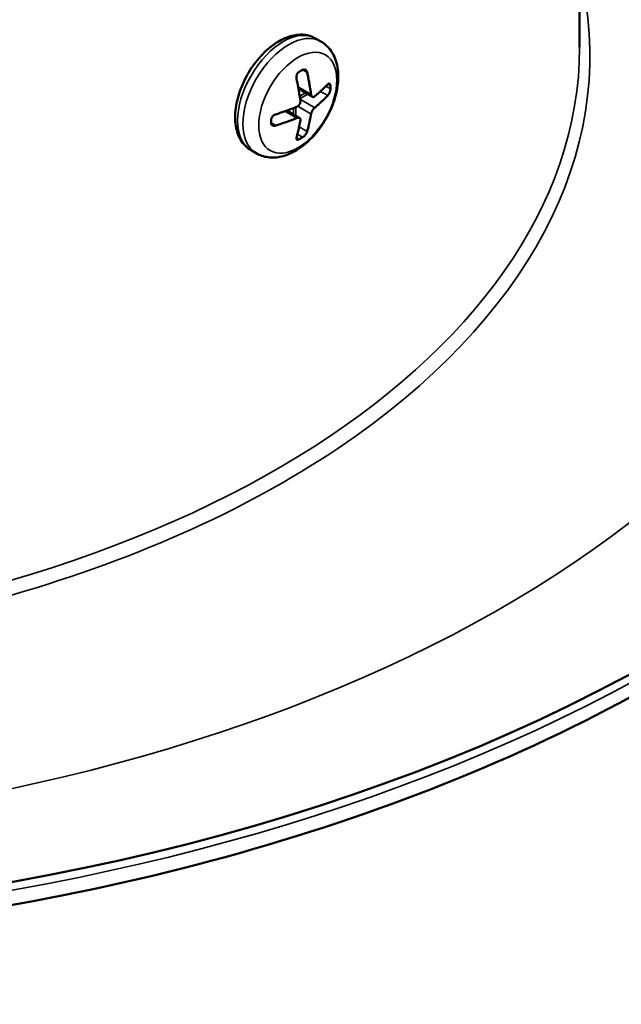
# Model space of a CAD drawing. Header units: millimetres. Extents: x 38 to 2514, y 38 to 1622.
# Tile 271 of 310: x 1715 to 1750, y 1137 to 1195. Entities that reach past the tile are written whole.
import ezdxf

# ---------------------------------------------------------------- set-up
doc = ezdxf.new("R2010")
doc.units = ezdxf.units.MM
doc.header["$LTSCALE"] = 7.692308
doc.layers.add('Visible (ISO)', color=7, linetype='Continuous', lineweight=50)
doc.layers.add('Visible Narrow (ISO)', color=7, linetype='Continuous', lineweight=35)

msp = doc.modelspace()

# ---------------------------------------------------------------- linework, layer by layer
at = {"layer": 'Visible (ISO)'}
for p, q in [((1747.8331, 1193.014), (1747.8331, 1230.083)), ((1732.488, 1193.5263), (1732.7967, 1193.3481)), ((1731.4956, 1190.5985), (1732.3071, 1190.13)), ((1730.8143, 1189.3332), (1731.5606, 1188.9023)), ((1728.738, 1187.0312), (1729.0467, 1186.8529))]:
    msp.add_line(p, q, dxfattribs=at)
for centre, major_axis, start_param, end_param in [((1687.8331, 1195.239), (-91.8592, 0), 5.595822, 10.1121413), ((1725.8775, 1194.9724), (-8.1478, 0), 2.3390111, 2.3733779), ((1727.5448, 1194.0425), (-4.109, 7.117), 3.9148221, 3.9391595), ((1724.0941, 1192.0502), (-4.109, 7.117), 3.9148221, 3.9391595), ((1725.8775, 1191.0533), (8.1478, 0), 5.4806037, 5.5149706)]:
    msp.add_ellipse(centre, major_axis=major_axis, ratio=0.5773503, start_param=start_param, end_param=end_param, dxfattribs=at)
for points, knots in [([(1773.1901, 1214.8401), (1776.914, 1209.5289), (1779.1787, 1203.8359), (1780.4772, 1192.3937), (1779.5639, 1186.658), (1774.7288, 1175.6387), (1770.7852, 1170.3606), (1760.2344, 1160.7461), (1753.5894, 1156.4232), (1738.2961, 1149.212), (1729.6457, 1146.3277), (1711.2303, 1142.289), (1701.4695, 1141.1338), (1681.819, 1140.6626), (1671.9327, 1141.3457), (1653.0228, 1144.4833), (1644.0027, 1146.9374), (1627.732, 1153.3819), (1620.4856, 1157.3722), (1608.5131, 1166.5075), (1603.7861, 1171.652), (1597.3995, 1182.5541), (1595.7133, 1188.3072), (1595.5556, 1199.7543), (1597.0347, 1205.4359), (1600.7142, 1212.1765), (1601.5504, 1213.5199), (1602.4761, 1214.8401)], [5.1131424, 5.1131424, 5.1131424, 5.1131424, 5.4323596, 5.4323596, 5.7459006, 5.7459006, 6.0625261, 6.0625261, 6.3837343, 6.3837343, 6.7055575, 6.7055575, 7.0270743, 7.0270743, 7.3484228, 7.3484228, 7.6698721, 7.6698721, 7.9916287, 7.9916287, 8.3132367, 8.3132367, 8.6314282, 8.6314282, 8.9446756, 8.9446756, 9.0240245, 9.0240245, 9.0240245, 9.0240245]), ([(1732.488, 1193.5263), (1732.2845, 1193.6439), (1732.055, 1193.7143), (1731.5614, 1193.762), (1731.2966, 1193.7313), (1730.7338, 1193.5699), (1730.436, 1193.4242), (1729.8502, 1193.0315), (1729.5632, 1192.7794), (1729.0378, 1192.2027), (1728.7992, 1191.8788), (1728.3905, 1191.1911), (1728.22, 1190.8277), (1727.9622, 1190.0916), (1727.8751, 1189.7189), (1727.7984, 1188.9943), (1727.8093, 1188.6424), (1727.9438, 1188.0034), (1728.0643, 1187.713), (1728.38, 1187.2925), (1728.5469, 1187.1415), (1728.738, 1187.0312)], [0.7853982, 0.7853982, 0.7853982, 0.7853982, 1.0424817, 1.0424817, 1.3242334, 1.3242334, 1.6511955, 1.6511955, 1.9940828, 1.9940828, 2.3342605, 2.3342605, 2.672393, 2.672393, 3.0121119, 3.0121119, 3.355014, 3.355014, 3.6855068, 3.6855068, 3.9269908, 3.9269908, 3.9269908, 3.9269908]), ([(1729.0467, 1186.8529), (1729.2556, 1186.7323), (1729.4888, 1186.656), (1729.9838, 1186.5904), (1730.2452, 1186.6091), (1730.8056, 1186.7373), (1731.1015, 1186.8654), (1731.6974, 1187.225), (1731.994, 1187.468), (1732.5375, 1188.0306), (1732.7841, 1188.3502), (1733.2063, 1189.0322), (1733.3826, 1189.3939), (1733.6512, 1190.1338), (1733.7432, 1190.5119), (1733.8253, 1191.259), (1733.8149, 1191.6285), (1733.666, 1192.3028), (1733.5355, 1192.6128), (1733.1868, 1193.0652), (1733.0047, 1193.228), (1732.7967, 1193.3481)], [3.9269908, 3.9269908, 3.9269908, 3.9269908, 4.1612757, 4.1612757, 4.4191552, 4.4191552, 4.7349697, 4.7349697, 5.0897945, 5.0897945, 5.4445337, 5.4445337, 5.7954908, 5.7954908, 6.1485768, 6.1485768, 6.5056233, 6.5056233, 6.8353116, 6.8353116, 7.0685835, 7.0685835, 7.0685835, 7.0685835]), ([(1731.539, 1191.5895), (1731.5271, 1191.5828), (1731.5156, 1191.575), (1731.5044, 1191.5661), (1731.502, 1191.5641), (1731.4997, 1191.5622), (1731.4973, 1191.5602), (1731.4841, 1191.5487), (1731.4715, 1191.5357), (1731.4597, 1191.5213), (1731.4513, 1191.511), (1731.4434, 1191.5), (1731.436, 1191.4884), (1731.433, 1191.4838), (1731.4302, 1191.4791), (1731.4274, 1191.4744), (1731.4177, 1191.4576), (1731.4091, 1191.4398), (1731.4018, 1191.4215), (1731.3948, 1191.404), (1731.389, 1191.386), (1731.3845, 1191.3678), (1731.3794, 1191.3475), (1731.3758, 1191.3269), (1731.3738, 1191.3063), (1731.3719, 1191.2867), (1731.3714, 1191.2672), (1731.3723, 1191.248), (1731.3732, 1191.2288), (1731.3756, 1191.2099), (1731.3794, 1191.1917)], [0, 0, 0, 0, 0.1029638, 0.1029638, 0.1029638, 0.125, 0.125, 0.125, 0.25, 0.25, 0.25, 0.3394231, 0.3394231, 0.3394231, 0.375, 0.375, 0.375, 0.5, 0.5, 0.5, 0.6184514, 0.6184514, 0.6184514, 0.75, 0.75, 0.75, 0.875, 0.875, 0.875, 1, 1, 1, 1]), ([(1731.3794, 1191.1917), (1731.4151, 1191.021), (1731.4486, 1190.8519), (1731.5244, 1190.445), (1731.5646, 1190.2097), (1731.6011, 1189.959), (1731.6041, 1189.938), (1731.607, 1189.9172)], [-5.52238549, -5.52238549, -5.52238549, -5.52238549, -5.46848592, -5.46848592, -5.39104367, -5.39104367, -5.38397138, -5.38397138, -5.38397138, -5.38397138]), ([(1732.0017, 1191.5509), (1731.9981, 1191.5681), (1731.9934, 1191.5844), (1731.9876, 1191.5998), (1731.9811, 1191.617), (1731.9732, 1191.633), (1731.9642, 1191.6474), (1731.9556, 1191.6609), (1731.946, 1191.6731), (1731.9355, 1191.6836), (1731.9257, 1191.6935), (1731.915, 1191.702), (1731.9037, 1191.7089), (1731.8909, 1191.7167), (1731.8773, 1191.7225), (1731.8631, 1191.7261), (1731.8532, 1191.7286), (1731.8431, 1191.7301), (1731.8328, 1191.7304), (1731.8291, 1191.7306), (1731.8254, 1191.7306), (1731.8217, 1191.7304), (1731.8077, 1191.7299), (1731.7934, 1191.7274), (1731.7792, 1191.7229), (1731.7674, 1191.7192), (1731.7557, 1191.7142), (1731.7441, 1191.7078), (1731.7417, 1191.7065), (1731.7393, 1191.7052), (1731.737, 1191.7038)], [0, 0, 0, 0, 0.1175637, 0.1175637, 0.1175637, 0.25, 0.25, 0.25, 0.375, 0.375, 0.375, 0.4921448, 0.4921448, 0.4921448, 0.625, 0.625, 0.625, 0.7171577, 0.7171577, 0.7171577, 0.75, 0.75, 0.75, 0.875, 0.875, 0.875, 0.9787011, 0.9787011, 0.9787011, 1, 1, 1, 1]), ([(1733.1975, 1190.8605), (1733.0953, 1190.7562), (1732.9908, 1190.6535), (1732.7444, 1190.4206), (1732.6017, 1190.2919), (1732.4493, 1190.1636), (1732.4443, 1190.1594), (1732.4393, 1190.1552)], [-5.52711536, -5.52711536, -5.52711536, -5.52711536, -5.46845655, -5.46845655, -5.39138355, -5.39138355, -5.38876668, -5.38876668, -5.38876668, -5.38876668]), ([(1733.3554, 1190.7694), (1733.3552, 1190.7826), (1733.3544, 1190.7951), (1733.3529, 1190.8067), (1733.3526, 1190.8096), (1733.3522, 1190.8124), (1733.3517, 1190.8151), (1733.3495, 1190.8291), (1733.3463, 1190.8417), (1733.3421, 1190.8527), (1733.3392, 1190.8604), (1733.3359, 1190.8674), (1733.3321, 1190.8735), (1733.3305, 1190.8762), (1733.3287, 1190.8787), (1733.3269, 1190.881), (1733.321, 1190.8887), (1733.3143, 1190.8947), (1733.3069, 1190.8988), (1733.3, 1190.9027), (1733.2924, 1190.9049), (1733.2844, 1190.9055), (1733.2755, 1190.9061), (1733.266, 1190.9047), (1733.2562, 1190.9013), (1733.2469, 1190.898), (1733.2372, 1190.893), (1733.2274, 1190.8862), (1733.2175, 1190.8793), (1733.2075, 1190.8707), (1733.1975, 1190.8605)], [0, 0, 0, 0, 0.1003273, 0.1003273, 0.1003273, 0.125, 0.125, 0.125, 0.25, 0.25, 0.25, 0.3369344, 0.3369344, 0.3369344, 0.375, 0.375, 0.375, 0.5, 0.5, 0.5, 0.6183795, 0.6183795, 0.6183795, 0.75, 0.75, 0.75, 0.875, 0.875, 0.875, 1, 1, 1, 1]), ([(1733.1975, 1190.2073), (1733.2069, 1190.217), (1733.2164, 1190.2279), (1733.2257, 1190.24), (1733.2361, 1190.2537), (1733.2464, 1190.2687), (1733.2563, 1190.285), (1733.2657, 1190.3003), (1733.2747, 1190.3167), (1733.2832, 1190.3338), (1733.2912, 1190.3498), (1733.2987, 1190.3666), (1733.3057, 1190.3837), (1733.3136, 1190.4031), (1733.3208, 1190.4231), (1733.327, 1190.4433), (1733.3313, 1190.4568), (1733.3351, 1190.4704), (1733.3384, 1190.484), (1733.3397, 1190.4893), (1733.341, 1190.4947), (1733.3422, 1190.5), (1733.3463, 1190.5188), (1733.3495, 1190.5371), (1733.3517, 1190.5549), (1733.3535, 1190.5693), (1733.3547, 1190.5833), (1733.3551, 1190.5967), (1733.3553, 1190.5998), (1733.3553, 1190.603), (1733.3554, 1190.6061)], [0, 0, 0, 0, 0.117512, 0.117512, 0.117512, 0.25, 0.25, 0.25, 0.375, 0.375, 0.375, 0.4920693, 0.4920693, 0.4920693, 0.625, 0.625, 0.625, 0.7143769, 0.7143769, 0.7143769, 0.75, 0.75, 0.75, 0.875, 0.875, 0.875, 0.9760991, 0.9760991, 0.9760991, 1, 1, 1, 1]), ([(1732.4393, 1190.1552), (1732.4312, 1190.1483), (1732.4229, 1190.1424), (1732.4064, 1190.1323), (1732.398, 1190.1282), (1732.3815, 1190.1219), (1732.3732, 1190.1198), (1732.3578, 1190.1177), (1732.3507, 1190.1176), (1732.3427, 1190.1183), (1732.3418, 1190.1184), (1732.3351, 1190.1192), (1732.3295, 1190.1205), (1732.322, 1190.123), (1732.3201, 1190.1238), (1732.311, 1190.1275), (1732.3042, 1190.1314), (1732.2915, 1190.1408), (1732.2855, 1190.1462), (1732.2746, 1190.1582), (1732.2695, 1190.1649), (1732.2604, 1190.1791), (1732.2562, 1190.1867), (1732.2487, 1190.2026), (1732.2454, 1190.211), (1732.2395, 1190.2284), (1732.2369, 1190.2375), (1732.2326, 1190.2564), (1732.2307, 1190.2663), (1732.2293, 1190.2764)], [0, 0, 0, 0, 0.0833333, 0.0833333, 0.1666667, 0.1666667, 0.25, 0.25, 0.3237811, 0.3237811, 0.3333333, 0.3333333, 0.3946266, 0.3946266, 0.4166667, 0.4166667, 0.5, 0.5, 0.5833333, 0.5833333, 0.6666667, 0.6666667, 0.75, 0.75, 0.8333333, 0.8333333, 0.9166667, 0.9166667, 1, 1, 1, 1]), ([(1731.607, 1189.9172), (1731.6085, 1189.9071), (1731.6094, 1189.8968), (1731.6097, 1189.8863), (1731.6101, 1189.8759), (1731.6099, 1189.8653), (1731.6092, 1189.8546), (1731.6085, 1189.8439), (1731.6073, 1189.833), (1731.6054, 1189.822), (1731.6036, 1189.811), (1731.6012, 1189.7999), (1731.5982, 1189.7885), (1731.5951, 1189.7772), (1731.5915, 1189.7658), (1731.5871, 1189.7542), (1731.5827, 1189.7426), (1731.5776, 1189.731), (1731.5717, 1189.7193), (1731.5658, 1189.7076), (1731.5591, 1189.6959), (1731.5516, 1189.6843), (1731.5456, 1189.6752), (1731.5391, 1189.6661), (1731.5321, 1189.6572), (1731.5303, 1189.6549), (1731.5284, 1189.6525), (1731.5265, 1189.6502), (1731.5188, 1189.641), (1731.5106, 1189.632), (1731.502, 1189.6235), (1731.5004, 1189.6219), (1731.4987, 1189.6203), (1731.497, 1189.6187), (1731.4866, 1189.6087), (1731.4756, 1189.5995), (1731.4642, 1189.5911), (1731.4528, 1189.5826), (1731.441, 1189.575), (1731.4291, 1189.5683), (1731.4171, 1189.5616), (1731.405, 1189.5558), (1731.3928, 1189.551)], [0, 0, 0, 0, 0.0833333, 0.0833333, 0.0833333, 0.1666667, 0.1666667, 0.1666667, 0.25, 0.25, 0.25, 0.3333333, 0.3333333, 0.3333333, 0.4166667, 0.4166667, 0.4166667, 0.5, 0.5, 0.5, 0.5833333, 0.5833333, 0.5833333, 0.6492039, 0.6492039, 0.6492039, 0.6666667, 0.6666667, 0.6666667, 0.7365173, 0.7365173, 0.7365173, 0.75, 0.75, 0.75, 0.8333333, 0.8333333, 0.8333333, 0.9166667, 0.9166667, 0.9166667, 1, 1, 1, 1]), ([(1732.2293, 1189.1333), (1732.2307, 1189.1417), (1732.2325, 1189.1505), (1732.2347, 1189.1595), (1732.2369, 1189.1684), (1732.2394, 1189.1777), (1732.2423, 1189.1871), (1732.2452, 1189.1966), (1732.2485, 1189.2063), (1732.2521, 1189.2162), (1732.2558, 1189.2261), (1732.2598, 1189.2363), (1732.2643, 1189.2469), (1732.2687, 1189.2574), (1732.2736, 1189.2682), (1732.2788, 1189.2792), (1732.2841, 1189.2903), (1732.2898, 1189.3016), (1732.296, 1189.3131), (1732.3021, 1189.3246), (1732.3087, 1189.3364), (1732.3158, 1189.3482), (1732.3214, 1189.3576), (1732.3273, 1189.3671), (1732.3333, 1189.3764), (1732.335, 1189.3789), (1732.3366, 1189.3814), (1732.3382, 1189.3839), (1732.3448, 1189.3938), (1732.3516, 1189.4035), (1732.3585, 1189.413), (1732.3599, 1189.4148), (1732.3612, 1189.4166), (1732.3626, 1189.4184), (1732.3709, 1189.4295), (1732.3794, 1189.4402), (1732.388, 1189.4503), (1732.3966, 1189.4603), (1732.4052, 1189.4698), (1732.4138, 1189.4784), (1732.4224, 1189.4871), (1732.4309, 1189.4949), (1732.4393, 1189.502)], [0, 0, 0, 0, 0.0833333, 0.0833333, 0.0833333, 0.1666667, 0.1666667, 0.1666667, 0.25, 0.25, 0.25, 0.3333333, 0.3333333, 0.3333333, 0.4166667, 0.4166667, 0.4166667, 0.5, 0.5, 0.5, 0.5833333, 0.5833333, 0.5833333, 0.6492039, 0.6492039, 0.6492039, 0.6666667, 0.6666667, 0.6666667, 0.7365173, 0.7365173, 0.7365173, 0.75, 0.75, 0.75, 0.8333333, 0.8333333, 0.8333333, 0.9166667, 0.9166667, 0.9166667, 1, 1, 1, 1]), ([(1730.1711, 1189.1132), (1730.1544, 1189.1078), (1730.1378, 1189.1009), (1730.1216, 1189.0928), (1730.1033, 1189.0837), (1730.0855, 1189.073), (1730.0685, 1189.0608), (1730.0524, 1189.0494), (1730.037, 1189.0367), (1730.0225, 1189.023), (1730.009, 1189.0102), (1729.9963, 1188.9964), (1729.9846, 1188.982), (1729.9714, 1188.9657), (1729.9594, 1188.9484), (1729.9491, 1188.9306), (1729.9422, 1188.9186), (1729.9359, 1188.9064), (1729.9305, 1188.8941), (1729.9284, 1188.8892), (1729.9263, 1188.8843), (1729.9244, 1188.8794), (1729.9178, 1188.8621), (1729.9128, 1188.8448), (1729.9094, 1188.8276), (1729.9068, 1188.8138), (1729.9052, 1188.8), (1729.9048, 1188.7866), (1729.9047, 1188.7834), (1729.9046, 1188.7803), (1729.9047, 1188.7771)], [0, 0, 0, 0, 0.117512, 0.117512, 0.117512, 0.25, 0.25, 0.25, 0.375, 0.375, 0.375, 0.4920693, 0.4920693, 0.4920693, 0.625, 0.625, 0.625, 0.7143769, 0.7143769, 0.7143769, 0.75, 0.75, 0.75, 0.875, 0.875, 0.875, 0.9760991, 0.9760991, 0.9760991, 1, 1, 1, 1]), ([(1730.1711, 1188.46), (1730.3518, 1188.519), (1730.5296, 1188.5794), (1730.9331, 1188.7216), (1731.156, 1188.804), (1731.3782, 1188.892), (1731.3855, 1188.8949), (1731.3928, 1188.8978)], [-5.52711536, -5.52711536, -5.52711536, -5.52711536, -5.46845655, -5.46845655, -5.39138355, -5.39138355, -5.38876668, -5.38876668, -5.38876668, -5.38876668]), ([(1731.3928, 1188.8978), (1731.4046, 1188.9025), (1731.4164, 1188.9064), (1731.4395, 1188.9127), (1731.4508, 1188.9151), (1731.4729, 1188.9181), (1731.4836, 1188.9189), (1731.503, 1188.9186), (1731.5118, 1188.9179), (1731.5212, 1188.9163), (1731.5222, 1188.9161), (1731.5301, 1188.9145), (1731.5366, 1188.9128), (1731.5448, 1188.9098), (1731.5469, 1188.909), (1731.5568, 1188.9048), (1731.5637, 1188.9008), (1731.5761, 1188.8917), (1731.5814, 1188.8866), (1731.5906, 1188.8755), (1731.5945, 1188.8696), (1731.6009, 1188.8569), (1731.6034, 1188.8503), (1731.6072, 1188.8365), (1731.6084, 1188.8294), (1731.6099, 1188.8145), (1731.6101, 1188.8068), (1731.6094, 1188.7908), (1731.6085, 1188.7826), (1731.607, 1188.7741)], [0, 0, 0, 0, 0.0833333, 0.0833333, 0.1666667, 0.1666667, 0.25, 0.25, 0.3237811, 0.3237811, 0.3333333, 0.3333333, 0.3946266, 0.3946266, 0.4166667, 0.4166667, 0.5, 0.5, 0.5833333, 0.5833333, 0.6666667, 0.6666667, 0.75, 0.75, 0.8333333, 0.8333333, 0.9166667, 0.9166667, 1, 1, 1, 1]), ([(1732.0017, 1188.1216), (1732.0374, 1188.2511), (1732.0708, 1188.3815), (1732.1467, 1188.7008), (1732.1868, 1188.8898), (1732.2234, 1189.0984), (1732.2264, 1189.1158), (1732.2293, 1189.1333)], [-5.52238549, -5.52238549, -5.52238549, -5.52238549, -5.46848592, -5.46848592, -5.39104367, -5.39104367, -5.38397138, -5.38397138, -5.38397138, -5.38397138]), ([(1729.9047, 1188.6138), (1729.9045, 1188.6008), (1729.9056, 1188.5882), (1729.9077, 1188.5761), (1729.9082, 1188.5732), (1729.9088, 1188.5703), (1729.9095, 1188.5674), (1729.9128, 1188.5528), (1729.9178, 1188.5392), (1729.9245, 1188.5267), (1729.9292, 1188.518), (1729.9346, 1188.5098), (1729.9408, 1188.5023), (1729.9435, 1188.499), (1729.9463, 1188.4959), (1729.9493, 1188.4928), (1729.959, 1188.4829), (1729.9702, 1188.4744), (1729.9825, 1188.4674), (1729.9942, 1188.4608), (1730.0069, 1188.4556), (1730.0205, 1188.4518), (1730.0356, 1188.4476), (1730.0518, 1188.4451), (1730.0687, 1188.4445), (1730.0847, 1188.4438), (1730.1015, 1188.4448), (1730.1186, 1188.4474), (1730.1358, 1188.45), (1730.1534, 1188.4542), (1730.1711, 1188.46)], [0, 0, 0, 0, 0.1003273, 0.1003273, 0.1003273, 0.125, 0.125, 0.125, 0.25, 0.25, 0.25, 0.3369344, 0.3369344, 0.3369344, 0.375, 0.375, 0.375, 0.5, 0.5, 0.5, 0.6183795, 0.6183795, 0.6183795, 0.75, 0.75, 0.75, 0.875, 0.875, 0.875, 1, 1, 1, 1]), ([(1731.3794, 1187.7624), (1731.3758, 1187.7494), (1731.3735, 1187.7371), (1731.3725, 1187.7257), (1731.3713, 1187.7129), (1731.3718, 1187.7012), (1731.3738, 1187.6909), (1731.3757, 1187.6811), (1731.3791, 1187.6725), (1731.3838, 1187.6653), (1731.3882, 1187.6586), (1731.3938, 1187.653), (1731.4006, 1187.6488), (1731.4082, 1187.644), (1731.4172, 1187.6408), (1731.4276, 1187.6394), (1731.4347, 1187.6385), (1731.4425, 1187.6384), (1731.4508, 1187.6392), (1731.4538, 1187.6395), (1731.4568, 1187.6398), (1731.4599, 1187.6403), (1731.4716, 1187.6422), (1731.4842, 1187.6457), (1731.4974, 1187.6507), (1731.5084, 1187.6548), (1731.5199, 1187.6601), (1731.5317, 1187.6663), (1731.5341, 1187.6676), (1731.5365, 1187.6689), (1731.539, 1187.6703)], [0, 0, 0, 0, 0.1175637, 0.1175637, 0.1175637, 0.25, 0.25, 0.25, 0.375, 0.375, 0.375, 0.4921448, 0.4921448, 0.4921448, 0.625, 0.625, 0.625, 0.7171577, 0.7171577, 0.7171577, 0.75, 0.75, 0.75, 0.875, 0.875, 0.875, 0.9787011, 0.9787011, 0.9787011, 1, 1, 1, 1]), ([(1731.737, 1187.7846), (1731.7484, 1187.7914), (1731.7601, 1187.7992), (1731.7718, 1187.8078), (1731.7743, 1187.8097), (1731.7768, 1187.8115), (1731.7793, 1187.8135), (1731.7935, 1187.8243), (1731.8078, 1187.8364), (1731.8219, 1187.8494), (1731.832, 1187.8587), (1731.842, 1187.8686), (1731.8518, 1187.8788), (1731.8556, 1187.8828), (1731.8595, 1187.887), (1731.8633, 1187.8911), (1731.8767, 1187.9058), (1731.8896, 1187.9211), (1731.9017, 1187.9367), (1731.9132, 1187.9515), (1731.924, 1187.9665), (1731.9341, 1187.9817), (1731.9452, 1187.9985), (1731.9553, 1188.0153), (1731.9643, 1188.0319), (1731.9728, 1188.0476), (1731.9802, 1188.0632), (1731.9865, 1188.0782), (1731.9928, 1188.0933), (1731.9979, 1188.1078), (1732.0017, 1188.1216)], [0, 0, 0, 0, 0.1029638, 0.1029638, 0.1029638, 0.125, 0.125, 0.125, 0.25, 0.25, 0.25, 0.3394231, 0.3394231, 0.3394231, 0.375, 0.375, 0.375, 0.5, 0.5, 0.5, 0.6184514, 0.6184514, 0.6184514, 0.75, 0.75, 0.75, 0.875, 0.875, 0.875, 1, 1, 1, 1])]:
    msp.add_open_spline(points, degree=3, knots=knots, dxfattribs=at)
for points in [[(1732.2293, 1190.2764), (1732.2224, 1190.3254), (1732.2084, 1190.421), (1732.1872, 1190.5561), (1732.1658, 1190.6857), (1732.1442, 1190.8112), (1732.1222, 1190.9347), (1732.0996, 1191.0574), (1732.0762, 1191.1808), (1732.0519, 1191.3047), (1732.0271, 1191.4284), (1732.0102, 1191.5102), (1732.0017, 1191.5509)], [(1732.4393, 1189.502), (1732.4668, 1189.525), (1732.5213, 1189.5713), (1732.6023, 1189.6419), (1732.682, 1189.7128), (1732.7598, 1189.7835), (1732.8354, 1189.8535), (1732.9096, 1189.9235), (1732.9832, 1189.9941), (1733.056, 1190.0652), (1733.1276, 1190.1364), (1733.1743, 1190.1837), (1733.1975, 1190.2073)], [(1731.3928, 1189.551), (1731.3529, 1189.5351), (1731.2727, 1189.5036), (1731.1504, 1189.4568), (1731.0276, 1189.4108), (1730.9052, 1189.3659), (1730.784, 1189.3223), (1730.6628, 1189.2794), (1730.5403, 1189.2369), (1730.4173, 1189.1949), (1730.2939, 1189.1536), (1730.212, 1189.1266), (1730.1711, 1189.1132)], [(1731.607, 1188.7741), (1731.6002, 1188.733), (1731.5861, 1188.6537), (1731.5649, 1188.543), (1731.5435, 1188.4381), (1731.522, 1188.3375), (1731.5, 1188.2394), (1731.4773, 1188.1428), (1731.4539, 1188.0465), (1731.4297, 1187.9506), (1731.4048, 1187.8556), (1731.3879, 1187.7933), (1731.3794, 1187.7624)]]:
    msp.add_open_spline(points, degree=3, dxfattribs=at)
at = {"layer": 'Visible Narrow (ISO)'}
for p, q in [((1732.0017, 1191.5509), (1731.737, 1191.7038)), ((1731.4746, 1190.7121), (1732.2293, 1190.2764)), ((1733.3554, 1190.6061), (1733.0945, 1190.7567)), ((1733.3554, 1190.7694), (1733.1975, 1190.8605)), ((1731.897, 1190.3668), (1731.5679, 1190.1769)), ((1732.0384, 1190.2852), (1731.5911, 1190.027)), ((1733.1975, 1190.2073), (1732.7753, 1190.4511)), ((1731.207, 1189.4785), (1731.207, 1189.1065)), ((1731.3484, 1189.5334), (1731.3484, 1189.0248)), ((1731.4517, 1189.5822), (1732.2293, 1189.1333)), ((1731.5968, 1189.9884), (1732.4393, 1189.502)), ((1730.7055, 1189.2946), (1731.3928, 1188.8978)), ((1730.1711, 1188.46), (1729.9047, 1188.6138)), ((1732.0017, 1188.1216), (1731.5336, 1188.3919)), ((1731.539, 1187.6703), (1731.3794, 1187.7624)), ((1731.737, 1187.7846), (1731.4321, 1187.9606))]:
    msp.add_line(p, q, dxfattribs=at)
for centre, major_axis, start_param, end_param in [((1687.8331, 1194.8908), (-92.0855, 0), 5.8985406, 9.8094227), ((1687.8331, 1192.5241), (78.5, 0), 2.7009051, 6.7238728), ((1687.8331, 1192.5241), (60.6, 0), 4.7741588, 6.4240212), ((1730.613, 1190.2788), (-1.875, -3.2476), 3.1415927, 6.2831853), ((1730.9217, 1190.1005), (-1.875, -3.2476), 3.1415927, 6.2831853), ((1687.8331, 1193.014), (60, 0), 4.7688638, 6.2831853)]:
    msp.add_ellipse(centre, major_axis=major_axis, ratio=0.5773503, start_param=start_param, end_param=end_param, dxfattribs=at)
msp.add_ellipse((1731.4571, 1189.7915), major_axis=(-1.6042, -2.7786), ratio=0.5773503, dxfattribs=at)

doc.saveas('drawing.dxf')
